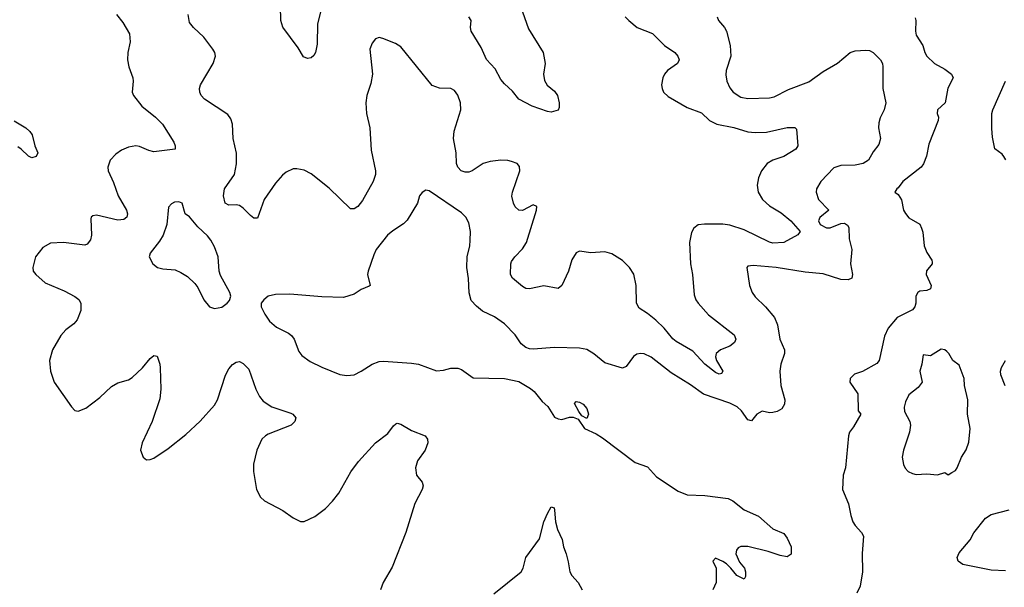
# Model space of a CAD drawing. Header units: inches. Extents: x 2001573 to 2220545, y 644482 to 846830.
# Tile 360 of 656: x 2082121 to 2087623, y 750323 to 753494. Entities that reach past the tile are written whole.
import ezdxf

# ---------------------------------------------------------------- set-up
doc = ezdxf.new("R2010")
doc.units = ezdxf.units.IN
doc.header["$MEASUREMENT"] = 0
doc.layers.add('C0785', color=7, linetype='Continuous')

msp = doc.modelspace()

# ---------------------------------------------------------------- linework, layer by layer
at = {"layer": 'C0785', "color": 5}
for points, elevation in [([(2083821, 753610), (2083785.8, 753470), (2083783.2, 753356.8), (2083774.9, 753310), (2083765.6, 753294.4), (2083750, 753281.4), (2083730, 753278), (2083707.3, 753287.3), (2083677, 753337), (2083592.3, 753452.3), (2083580.5, 753490), (2083578.5, 753570)], 380), ([(2082662.9, 753522.9), (2082697.3, 753477.3), (2082734.7, 753414.7), (2082738.2, 753370), (2082724.9, 753310), (2082723.8, 753270), (2082731.3, 753230), (2082753.4, 753170), (2082755.8, 753150), (2082750.3, 753090), (2082756.5, 753070), (2082804, 753010), (2082880.3, 752950), (2082918.5, 752910), (2082983.1, 752810), (2082990.3, 752790), (2082990.4, 752770), (2082870, 752755.6), (2082842.5, 752762.5), (2082790, 752786.4), (2082770, 752789.8), (2082730, 752782.2), (2082690, 752764.4), (2082657.6, 752742.4), (2082627.2, 752710), (2082614.6, 752670), (2082615.6, 752650), (2082645.2, 752585.2), (2082672.2, 752510), (2082718, 752430), (2082722.8, 752410), (2082719.6, 752390), (2082702.7, 752377.3), (2082670, 752374.4), (2082550, 752401.3), (2082530, 752398), (2082520.7, 752390), (2082519.1, 752380.9), (2082522.8, 752290), (2082516.1, 752263.9), (2082499.2, 752240.8), (2082485.5, 752234.5), (2082366, 752250), (2082293.9, 752246.1), (2082250, 752222.4), (2082208.8, 752170), (2082194.9, 752110), (2082196.3, 752090), (2082210.7, 752070), (2082263.8, 752023.8), (2082370, 751979), (2082428.5, 751948.5), (2082451, 751931), (2082463.2, 751910), (2082462, 751870), (2082442.7, 751817.3), (2082424.6, 751795.4), (2082378.6, 751761.4), (2082350.3, 751730), (2082305.3, 751650), (2082287.2, 751590), (2082292.9, 751530), (2082314.3, 751470), (2082410, 751330.8), (2082430, 751311), (2082447.3, 751307.3), (2082490, 751324.9), (2082570, 751383.1), (2082634.2, 751445.8), (2082670, 751465.7), (2082730, 751483.1), (2082750, 751494.9), (2082808, 751550), (2082850, 751601.6), (2082870, 751618), (2082890, 751614), (2082903.6, 751570), (2082905.3, 751550), (2082909.2, 751430), (2082903.9, 751376.1), (2082862.4, 751250), (2082806.4, 751130), (2082796.3, 751090), (2082811, 751050), (2082830, 751034.8), (2082850, 751037.3), (2082870, 751044.9), (2082950, 751099.1), (2083050, 751177.1), (2083130, 751252.2), (2083210, 751341.3), (2083227.1, 751370), (2083271.6, 751508.4), (2083290, 751543.8), (2083310, 751568.2), (2083330, 751581.6), (2083350, 751583.8), (2083370, 751574.4), (2083401.2, 751541.2), (2083440.2, 751430), (2083461.1, 751390), (2083482.5, 751362.5), (2083530, 751331.1), (2083636.3, 751296.3), (2083648, 751290), (2083663.8, 751270), (2083659.3, 751250), (2083638, 751230), (2083510, 751178.7), (2083494.4, 751170), (2083474.9, 751150), (2083446.9, 751090), (2083428.3, 751011.7), (2083428, 750970), (2083444.4, 750870), (2083466.7, 750826.7), (2083490, 750807.3), (2083591.9, 750751.9), (2083650, 750710.6), (2083690, 750690.6), (2083710, 750690.6), (2083770, 750719.3), (2083830, 750763.8), (2083870, 750803.8), (2083904.7, 750850), (2083970.7, 750969.3), (2084013.5, 751026.5), (2084110, 751130.2), (2084177.7, 751182.3), (2084210, 751225.5), (2084223.8, 751236.2), (2084230, 751240.5), (2084250, 751234.9), (2084310, 751199.5), (2084386, 751170), (2084400.7, 751150), (2084402.4, 751130), (2084386, 751090), (2084344.2, 751030), (2084332.2, 750990), (2084338, 750950), (2084370.4, 750910), (2084374.9, 750890), (2084370.4, 750870.4), (2084328.9, 750791.1), (2084278.5, 750630), (2084203.4, 750436.6), (2084153, 750350), (2084137.3, 750310)], 420), ([(2085503.8, 753510), (2085524.4, 753490), (2085570.5, 753450), (2085657.4, 753417.4), (2085724.2, 753350), (2085781.3, 753310), (2085799.5, 753290), (2085805.3, 753270), (2085797.1, 753250), (2085741.3, 753210), (2085723.7, 753190), (2085714, 753170), (2085708.2, 753130), (2085710.4, 753110), (2085719.3, 753090), (2085744.3, 753064.3), (2085850, 753003.2), (2085930, 752972.8), (2085976, 752930), (2086016.3, 752910), (2086112.2, 752892.2), (2086190, 752868.4), (2086230, 752862.9), (2086293.5, 752866.5), (2086410, 752891.2), (2086451.8, 752891.8), (2086462.5, 752882.5), (2086469.2, 752790), (2086458.4, 752770), (2086390.1, 752729.9), (2086330, 752708.9), (2086298.3, 752690), (2086266.7, 752650), (2086250.1, 752609.9), (2086241, 752570), (2086248.3, 752530), (2086272.6, 752490), (2086310, 752454.9), (2086375.3, 752415.3), (2086430.2, 752370.2), (2086483, 752310), (2086470, 752292.7), (2086391, 752250), (2086330, 752246.6), (2086310, 752250.6), (2086170, 752319.9), (2086090, 752346.1), (2086050, 752351.9), (2085947.7, 752352.3), (2085912.4, 752347.6), (2085888.4, 752330), (2085874.8, 752305.2), (2085863.2, 752250), (2085869.3, 752130.7), (2085880.2, 752070), (2085890, 751958), (2085899, 751930), (2085911.6, 751910), (2085970, 751845.7), (2086113.2, 751733.2), (2086123.1, 751710), (2086114.6, 751690), (2086090, 751670.9), (2086036.3, 751650), (2086012.4, 751630), (2086009.2, 751610), (2086014, 751590), (2086050.3, 751530), (2086042, 751518), (2086030, 751514.3), (2086010, 751523.8), (2085949.9, 751569.9), (2085882.9, 751642.9), (2085790, 751695.6), (2085770, 751712.2), (2085722.9, 751770), (2085675.9, 751815.9), (2085630, 751852.2), (2085582.2, 751882.2), (2085566.9, 751910), (2085566.3, 752010), (2085552, 752072), (2085528.8, 752110), (2085490, 752148.7), (2085430, 752186.3), (2085390, 752197.1), (2085311.9, 752191.9), (2085250, 752201.6), (2085230, 752192), (2085207.1, 752152.9), (2085187.6, 752090), (2085151.2, 752008.8), (2085130, 751993.3), (2085050, 752006.9), (2084970, 751991.2), (2084950, 751993), (2084930, 752004.2), (2084874, 752050), (2084864.4, 752070), (2084865.8, 752130), (2084870, 752144), (2084887.2, 752170), (2084930, 752214.3), (2084952.4, 752250), (2085009.5, 752429.5), (2085011.5, 752450), (2084990, 752460.7), (2084931.6, 752428.4), (2084910, 752429.6), (2084890, 752449.5), (2084880.5, 752470), (2084871.6, 752508.4), (2084874.7, 752530), (2084916.3, 752650), (2084914.3, 752674.3), (2084901.2, 752690), (2084870, 752702.4), (2084848.2, 752708.2), (2084810, 752709.7), (2084750, 752702), (2084710.6, 752690), (2084650.1, 752649.9), (2084630, 752641.8), (2084610, 752641.4), (2084588.4, 752650), (2084569.9, 752669.9), (2084562.6, 752690), (2084559.8, 752750), (2084545.2, 752830), (2084549.3, 752870.7), (2084586.4, 752990), (2084584.7, 753030), (2084570, 753072.3), (2084550, 753097.6), (2084530, 753109.6), (2084467.8, 753112.2), (2084426.7, 753126.7), (2084250, 753342.4), (2084221.8, 753361.8), (2084150, 753389.7), (2084130, 753393.6), (2084110, 753387), (2084090, 753362.7), (2084078.3, 753330), (2084092.2, 753190), (2084083.2, 753136.8), (2084061.6, 753070), (2084056.2, 753030), (2084059.7, 752970), (2084078.5, 752890), (2084085.8, 752765.8), (2084108.9, 752650), (2084109, 752630), (2084096.9, 752590), (2084036.4, 752483.6), (2084010.4, 752450), (2083990, 752436.9), (2083970, 752437.6), (2083850, 752553.5), (2083750, 752633.3), (2083710, 752653), (2083670, 752660.5), (2083650, 752660.5), (2083610, 752642.4), (2083590, 752626.3), (2083550, 752581.1), (2083486.8, 752490), (2083450, 752386), (2083430, 752384.5), (2083410, 752399.5), (2083370, 752442), (2083350, 752455.6), (2083330, 752459.6), (2083290, 752458.4), (2083270, 752469.5), (2083259.7, 752510), (2083266.2, 752550), (2083320.7, 752630), (2083331.8, 752688.2), (2083331.8, 752748.2), (2083315, 752830), (2083309.7, 752910), (2083300.9, 752940.9), (2083284.7, 752964.7), (2083153.3, 753050), (2083135.4, 753070), (2083127.6, 753090), (2083125.6, 753110), (2083130.9, 753130), (2083203, 753250), (2083214.7, 753290), (2083211.5, 753310), (2083200.7, 753330), (2083150, 753395.6), (2083092, 753450), (2083070, 753479), (2083063.5, 753523.5)], 420), ([(2086019.3, 753510), (2086026.4, 753490), (2086060.3, 753450), (2086070, 753430.7), (2086091.4, 753350), (2086094.9, 753290), (2086068.9, 753210), (2086066.1, 753186.1), (2086071.8, 753150), (2086090, 753113.4), (2086108.4, 753090), (2086150, 753061.7), (2086190, 753054.3), (2086310, 753058), (2086336.9, 753063.1), (2086416.4, 753103.6), (2086530, 753146.3), (2086610, 753204.9), (2086690, 753251.6), (2086761.6, 753310), (2086790, 753319.6), (2086850, 753323.7), (2086870, 753321.3), (2086890, 753310.3), (2086930.3, 753270), (2086941.7, 753250), (2086944.9, 753230), (2086944.6, 753110), (2086960.2, 753030), (2086951.6, 752990), (2086930, 752946.6), (2086922.5, 752917.5), (2086919.8, 752890), (2086930.2, 752830), (2086922.3, 752797.7), (2086890, 752755.1), (2086863.7, 752710), (2086834, 752690), (2086790, 752681.2), (2086710, 752679.9), (2086670, 752666.6), (2086597.8, 752590), (2086573.7, 752550), (2086572.4, 752530), (2086583.8, 752490), (2086642.4, 752430), (2086591.2, 752388.8), (2086584.2, 752370), (2086594.1, 752350), (2086630, 752330.6), (2086650, 752332), (2086710, 752356.3), (2086730, 752358), (2086746.8, 752346.8), (2086753.6, 752333.6), (2086756.6, 752270), (2086771.6, 752210), (2086762.5, 752130), (2086775.4, 752070), (2086770.8, 752050), (2086750, 752040.7), (2086710, 752042.3), (2086610, 752075), (2086510, 752084.4), (2086348, 752110), (2086218.8, 752121.2), (2086190, 752118), (2086184.7, 752110), (2086199.5, 752010), (2086214, 751970), (2086230, 751946.4), (2086289.2, 751889.2), (2086338.7, 751830), (2086355.3, 751790), (2086368.2, 751710), (2086394.9, 751650), (2086394.9, 751630), (2086374.9, 751570), (2086368.7, 751530), (2086373.8, 751450), (2086395.6, 751370), (2086393.8, 751346.2), (2086379, 751321), (2086353.7, 751306.3), (2086330, 751299.7), (2086310, 751298.4), (2086270, 751307), (2086239.3, 751290), (2086210, 751252.7), (2086190, 751258), (2086155.3, 751310), (2086130, 751330.6), (2086090, 751352.1), (2085942, 751402), (2085870, 751453.6), (2085760.8, 751520.8), (2085650, 751609.6), (2085610, 751627.8), (2085590, 751629.6), (2085570, 751625.1), (2085550, 751612.8), (2085510, 751556.8), (2085490, 751547.9), (2085390, 751577.6), (2085330, 751627.3), (2085290, 751651.6), (2085250, 751659.6), (2085110, 751663), (2084990, 751653), (2084970, 751654.7), (2084950, 751663), (2084923.4, 751683.4), (2084890, 751734.3), (2084830, 751794.7), (2084774.7, 751834.7), (2084706.3, 751866.3), (2084673, 751893), (2084644.6, 751924.6), (2084632.1, 751967.9), (2084628.5, 752048.5), (2084619.1, 752110), (2084621.5, 752170), (2084635.8, 752230), (2084638.6, 752261.4), (2084639.7, 752310), (2084630, 752359), (2084613.6, 752390), (2084590, 752415.6), (2084410, 752538), (2084390, 752541.2), (2084370, 752529), (2084354.8, 752510), (2084344, 752470), (2084285.9, 752374.1), (2084266.1, 752353.9), (2084205.3, 752314.7), (2084176.4, 752290), (2084114, 752210), (2084099.3, 752180.7), (2084068.4, 752090), (2084064.9, 752070), (2084078.8, 752010), (2084074.6, 752005.4), (2084030, 751986.6), (2083990, 751960.9), (2083930, 751942.9), (2083810, 751945.1), (2083630, 751961.6), (2083550, 751959.5), (2083510, 751949.2), (2083484.7, 751930), (2083471, 751910), (2083470.8, 751890), (2083490.6, 751850), (2083518, 751810), (2083556.2, 751776.2), (2083623.4, 751743.4), (2083640.5, 751730), (2083655.3, 751710), (2083681.4, 751641.4), (2083698.3, 751618.3), (2083743.9, 751583.9), (2083810, 751552.7), (2083910, 751513), (2083950, 751506), (2083990, 751510.5), (2084030, 751530.4), (2084090, 751570.4), (2084130, 751584.4), (2084153.8, 751586.2), (2084310, 751574.9), (2084350, 751568.9), (2084450, 751532.4), (2084490, 751535.8), (2084530, 751548.2), (2084570, 751548.2), (2084590, 751540.4), (2084654.3, 751494.3), (2084829.7, 751490.3), (2084910, 751472.4), (2084974.8, 751434.8), (2084996.8, 751416.8), (2085041.3, 751361.3), (2085072.8, 751332.8), (2085110, 751273.4), (2085130, 751263.8), (2085150, 751261.3), (2085193.3, 751273.3), (2085213.1, 751273.1), (2085242, 751262), (2085276.3, 751210), (2085341.5, 751181.5), (2085378.4, 751158.4), (2085560.8, 751020.8), (2085630, 750995.5), (2085679.6, 750939.6), (2085800.9, 750860.9), (2085850, 750840.3), (2085950, 750836), (2086079.9, 750819.9), (2086105.7, 750805.7), (2086170, 750756.3), (2086250, 750720.4), (2086330, 750650.4), (2086390, 750624), (2086410, 750598.8), (2086431.6, 750550), (2086431.3, 750508.7), (2086410, 750494.5), (2086370, 750500.5), (2086303.6, 750523.6), (2086190, 750551.1), (2086150, 750551.6), (2086136.3, 750543.7), (2086126, 750530), (2086122.8, 750510), (2086144.1, 750464.1), (2086170.4, 750430), (2086177.3, 750410), (2086176.9, 750383.1), (2086170, 750368), (2086128.7, 750388.7), (2086095.3, 750430), (2086070, 750455.3), (2086050, 750468), (2086010, 750486), (2085994, 750470), (2086012, 750430), (2086012, 750350), (2085994, 750310)], 440), ([(2084930, 753537.8), (2084963.6, 753443.6), (2085045.3, 753310), (2085057, 753250), (2085048.5, 753190), (2085054.3, 753154.3), (2085068.6, 753128.6), (2085110, 753094.9), (2085126, 753070), (2085136.4, 753030), (2085135.9, 753004.1), (2085130.7, 752989.3), (2085090, 752978), (2085070, 752982), (2084984, 753010), (2084909.7, 753050), (2084875.5, 753095.5), (2084830, 753136.3), (2084810, 753160.5), (2084778.8, 753218.8), (2084730, 753271.3), (2084699.4, 753339.4), (2084644.8, 753430), (2084640.3, 753450), (2084643, 753490), (2084630, 753509.5)], 380), ([(2087124.6, 753504.6), (2087128.8, 753488.8), (2087126.5, 753430), (2087130, 753407.3), (2087167, 753350), (2087178.4, 753310), (2087190.3, 753290), (2087232.6, 753250), (2087290, 753217.4), (2087327.1, 753190), (2087336.5, 753170), (2087307.7, 753112.3), (2087292.8, 753030), (2087250.4, 752990), (2087248.5, 752970), (2087255.8, 752950), (2087254, 752930), (2087202, 752798), (2087188.6, 752731.4), (2087172.1, 752687.9), (2087158.8, 752670), (2087054.9, 752590), (2087030, 752554), (2087022, 752550), (2087012, 752530), (2087030, 752518), (2087048.2, 752488.2), (2087059.5, 752430), (2087070, 752410.7), (2087090, 752387.3), (2087150, 752351.3), (2087160.7, 752330), (2087167.3, 752307.3), (2087174.9, 752230), (2087190, 752194), (2087217.1, 752150), (2087219, 752139), (2087220.4, 752130), (2087188.3, 752091.7), (2087185.3, 752070), (2087214.3, 752010), (2087210, 751989.8), (2087190, 751980.9), (2087150, 751977.6), (2087139.1, 751970), (2087128.5, 751950), (2087128.8, 751910), (2087122.6, 751890), (2087110, 751873.6), (2087023.6, 751830), (2086973, 751770), (2086954.1, 751725.9), (2086922.9, 751590), (2086910, 751574.2), (2086830, 751529.7), (2086786.4, 751513.6), (2086761.6, 751490), (2086759.5, 751470), (2086803.5, 751403.5), (2086806.8, 751310), (2086822, 751290), (2086780.9, 751219.1), (2086758.3, 751190), (2086752.9, 751170), (2086735.3, 750990), (2086722, 750950), (2086718.9, 750870), (2086752.3, 750790), (2086764.6, 750724.6), (2086777.3, 750690), (2086788.7, 750668.7), (2086825.3, 750630), (2086836.5, 750610), (2086828.6, 750511.4), (2086830.8, 750410), (2086816.6, 750330), (2086799, 750290)], 460), ([(2087630.9, 752710.9), (2087620.3, 752730), (2087610, 752743.1), (2087570, 752771.8), (2087557.3, 752837.3), (2087553.4, 752886.6), (2087553.9, 752970), (2087559.2, 752990), (2087629.9, 753150.1)], 460), ([(2082090, 752929.1), (2082155.4, 752890), (2082178.4, 752870), (2082191.3, 752850), (2082206.3, 752790), (2082222.9, 752750), (2082214.2, 752730), (2082190, 752723.2), (2082170, 752730.7), (2082130, 752771.6), (2082110, 752783.5)], 380), ([(2087628.1, 751448.1), (2087603.2, 751510), (2087602.4, 751530), (2087608, 751552), (2087630, 751590.5)], 460), ([(2084770, 750286.5), (2084923.7, 750410), (2084933.6, 750430), (2084950, 750490.6), (2085026.1, 750593.9), (2085049, 750690), (2085070, 750734.9), (2085090, 750772.7), (2085102, 750770), (2085107.3, 750767.3), (2085110, 750754), (2085115.3, 750690), (2085126.6, 750646.6), (2085153, 750590), (2085159.3, 750550), (2085174.9, 750510), (2085185.3, 750465.3), (2085194.9, 750410), (2085206, 750390), (2085241.1, 750350), (2085264.9, 750310)], 420), ([(2087630, 750415.7), (2087550, 750419), (2087391.7, 750451.7), (2087364.4, 750470), (2087360.3, 750490), (2087370, 750515.6), (2087431.6, 750588.4), (2087452.9, 750627.1), (2087516.9, 750710), (2087550, 750730.3), (2087650, 750756.1)], 460)]:
    msp.add_lwpolyline(points, dxfattribs=dict(at, elevation=elevation))
for points, elevation in [([(2083010, 752476), (2082985.8, 752474.2), (2082970, 752465.2), (2082953, 752447), (2082942.6, 752350), (2082922.4, 752290), (2082902.8, 752257.2), (2082850.7, 752190), (2082844, 752170), (2082866, 752130), (2082890.6, 752110.6), (2082921.6, 752101.6), (2082990, 752095.8), (2083022.5, 752082.5), (2083059.6, 752059.6), (2083100.3, 752020.3), (2083117.3, 751997.3), (2083150.7, 751930), (2083181, 751890), (2083210, 751880.7), (2083250, 751888), (2083281.2, 751910), (2083294.2, 751925.8), (2083301.2, 751950), (2083296, 751970), (2083244.2, 752064.2), (2083236.3, 752090), (2083229.6, 752170), (2083210, 752225.2), (2083190, 752262), (2083170, 752287.3), (2083117.3, 752337.3), (2083070, 752393.6), (2083046, 752410), (2083030, 752469)], 440), ([(2087270, 751652.7), (2087210, 751616), (2087170, 751622), (2087162.8, 751570), (2087151, 751530), (2087164, 751470), (2087141.3, 751438.7), (2087090, 751398), (2087070, 751359), (2087063.1, 751330), (2087065.3, 751305.3), (2087094.8, 751250), (2087098.8, 751230), (2087092.7, 751190), (2087059.3, 751090), (2087053, 751050), (2087059.1, 751010), (2087068.3, 750988.3), (2087086, 750970), (2087110, 750959.1), (2087130, 750953.4), (2087190, 750957.1), (2087249.2, 750950.8), (2087290, 750964.7), (2087310, 750951.3), (2087330, 750964.7), (2087350, 750976), (2087359.3, 750990), (2087382.7, 751050), (2087410, 751091), (2087425.3, 751134.7), (2087432.6, 751210), (2087416.9, 751290), (2087419.5, 751370), (2087399.7, 751450), (2087398.7, 751490), (2087370, 751564), (2087335.3, 751590), (2087312.7, 751630), (2087301, 751641), (2087290, 751649.4)], 480), ([(2085290, 751267), (2085262, 751282), (2085245.3, 751305.3), (2085221.2, 751350), (2085230, 751361), (2085250, 751358), (2085270, 751345.5), (2085290, 751321.6), (2085298.9, 751290)], 440)]:
    msp.add_lwpolyline(points, close=True, dxfattribs=dict(at, elevation=elevation))

doc.saveas('drawing.dxf')
